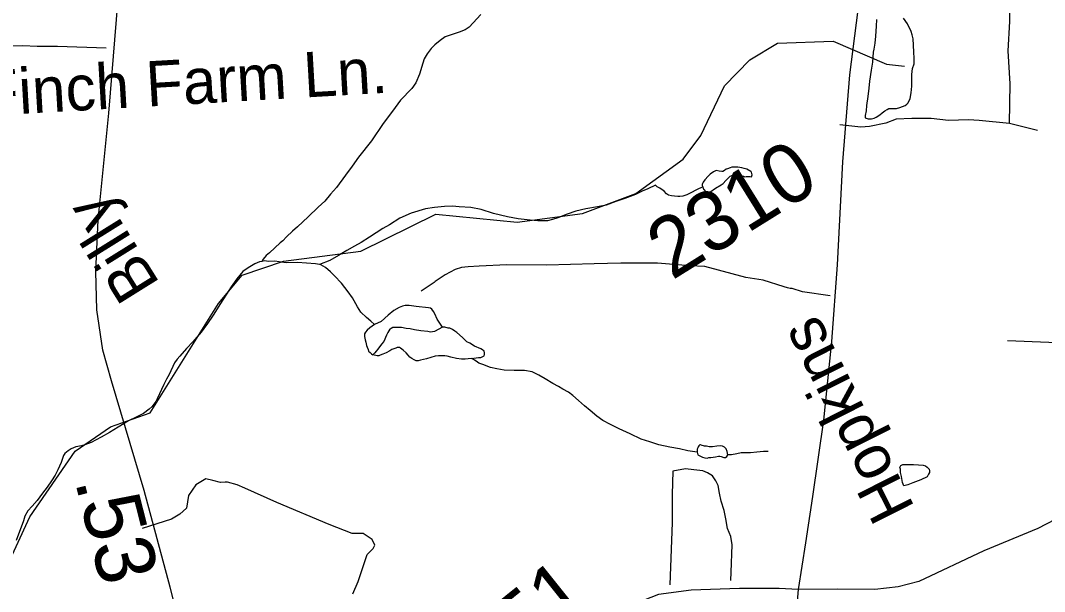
# Model space of a CAD drawing. Extents: x 2001466 to 31450019, y -30647475 to 847247.
# Drawn here: x 2188564 to 2192870, y 777602 to 780001 of the extents above; entities that cross this region are included whole.
import ezdxf

# ---------------------------------------------------------------- set-up
doc = ezdxf.new("R2010")
doc.units = 0
for name, color, linetype in [('Exist Hydrographic Creek Single Shore', 7, 'Continuous'), ('Exist Hydrographic Misc Water Feature', 7, 'Continuous'), ('Exist Road Non-System Type 51', 7, 'Continuous'), ('Exist Road Non-System Type 51 Label', 7, 'Continuous'), ('Exist Road Secondary Mileage Hundredths English Label', 7, 'Continuous'), ('Exist Road Secondary Type 51 Attributed', 7, 'Continuous'), ('Exist Road Secondary Type 51 Label', 7, 'Continuous'), ('Exist Road Secondary Type 51 Number Label', 7, 'Continuous')]:
    doc.layers.add(name, color=color, linetype=linetype)

msp = doc.modelspace()

# ---------------------------------------------------------------- linework, layer by layer
at = {"layer": 'Exist Hydrographic Creek Single Shore'}
for points in [[(2189671, 778990.4), (2189996, 779032.8), (2190311.2, 779187.1), (2190653, 779153.9), (2190928.2, 779190.9), (2191152.1, 779274.8), (2191351, 779418.3), (2191425, 779518.5), (2191524.1, 779726.4), (2191631.1, 779835.7), (2191747.2, 779905.5), (2191981.1, 779913.9), (2192206.1, 779817.3), (2192281.1, 779809.2)], [(2185242.1, 776145.4), (2185631.1, 776488.5), (2185997.1, 776631.8), (2186602, 777068.9), (2186967.2, 777254.8), (2187682, 777459.9), (2188332, 777558.1), (2188489.1, 777666.4), (2188604.1, 777916.6), (2188794, 778191.6), (2188943.1, 778293.5), (2189109.2, 778352.4), (2189397.1, 778812.3), (2189496.1, 778931.6), (2189671, 778990.4)]]:
    msp.add_lwpolyline(points, dxfattribs=at)
at = {"layer": 'Exist Hydrographic Misc Water Feature'}
for points in [[(2190499.8, 780027.1), (2190468.3, 779990.9), (2190450.4, 779972.9), (2190434.8, 779962.7), (2190408.4, 779952.5), (2190392.6, 779946.4), (2190350.6, 779932.1), (2190328.6, 779917.9), (2190306.9, 779899.7), (2190291.1, 779883.8), (2190275.1, 779861.5), (2190261.4, 779839.6), (2190255.6, 779821.4), (2190242.1, 779775.6), (2190226.3, 779739.5), (2190210.3, 779715.1), (2190162.3, 779666.8), (2190129.1, 779620.7), (2190089.5, 779568.2), (2190040.1, 779496.2), (2189986.2, 779427.7), (2189958.5, 779389.6), (2189931, 779351.2), (2189893.3, 779299.3), (2189867.9, 779271.1), (2189843.7, 779242.7), (2189815.8, 779216.5), (2189774.4, 779176.5), (2189728.6, 779133.9), (2189708.5, 779115.9), (2189682.9, 779091.8), (2189667.1, 779075.5), (2189656.9, 779067.7), (2189611.6, 779025.5), (2189597.6, 779013.4), (2189585.5, 778999), (2189579.6, 778988.9)], [(2192152.4, 779880.8), (2192150.3, 779868.6), (2192146.8, 779826.6), (2192141.1, 779792.5), (2192135.1, 779746.7), (2192131.9, 779716.4), (2192128, 779682.5), (2192122, 779644.5), (2192120.4, 779622.4), (2192116.3, 779602.3), (2192116.7, 779592.5), (2192128.4, 779588.7), (2192136.6, 779588.7), (2192142.5, 779588.6), (2192154.6, 779590.8), (2192162.6, 779594.9), (2192178.4, 779605.2), (2192188, 779613), (2192198.5, 779621.1), (2192208.3, 779627), (2192216.1, 779631), (2192224.3, 779631), (2192236.2, 779631.3), (2192248.1, 779631.5), (2192262.1, 779635.5), (2192284.2, 779643.5), (2192292, 779649.6), (2192296.1, 779653.8), (2192302, 779663.9), (2192305.7, 779673.9), (2192309.6, 779697.6), (2192311.9, 779725.7), (2192313.1, 779773.8), (2192315.2, 779799.8), (2192322.8, 779819.8), (2192322.8, 779841.7), (2192320.5, 779870), (2192318, 779924), (2192314.1, 779941.6), (2192309.8, 779955.6), (2192293.8, 779987.7), (2192277.8, 780011.6)], [(2192163.6, 780004.9), (2192162, 779976.8), (2192160.1, 779934.9), (2192156.3, 779906.6), (2192152.4, 779880.8)], [(2191433, 779301.9), (2191435.1, 779296), (2191436.9, 779292), (2191446.8, 779282), (2191450.7, 779278.1), (2191455, 779277.9), (2191458.9, 779278.1), (2191463, 779280), (2191487, 779296.2), (2191510.5, 779310.5), (2191518.7, 779316.6), (2191530.4, 779328.6), (2191536.6, 779334.5), (2191548.5, 779346.6), (2191556.3, 779350.6), (2191564.3, 779352.7), (2191570.6, 779355), (2191580.3, 779354.7), (2191590.3, 779352.8), (2191598.1, 779349.2), (2191604.3, 779347.1), (2191610.2, 779344.9), (2191616.1, 779345.2), (2191626.4, 779345.3), (2191632.3, 779345.2), (2191638.3, 779345.1), (2191640.1, 779349.3), (2191640.5, 779353.3), (2191638.3, 779363.4), (2191636, 779367.4), (2191618, 779377), (2191608.1, 779378.9), (2191598.3, 779382.9), (2191580.3, 779384.8), (2191556.1, 779384.8), (2191548.1, 779382.7), (2191538, 779378.6), (2191532.1, 779376.6), (2191524.3, 779370.5), (2191518.1, 779366.6), (2191514.2, 779366.3), (2191502.3, 779368.2), (2191490.2, 779370.4), (2191478.1, 779366.1), (2191464.6, 779356), (2191456.4, 779347.9), (2191442.7, 779332.1), (2191434.7, 779322), (2191432.8, 779315.8), (2191430.4, 779311.7), (2191430.6, 779308), (2191433, 779301.9)], [(2191234.5, 779309.2), (2191202.8, 779294.1), (2191179, 779283.9), (2191151.1, 779269.9), (2191105, 779253.7), (2191067.2, 779241.2), (2191027.4, 779224.9), (2190991.4, 779219), (2190941.5, 779210.7), (2190899.7, 779200), (2190863.8, 779188), (2190823.6, 779171.7), (2190801.9, 779165.7), (2190779.9, 779159.3), (2190740, 779159.2), (2190707.8, 779162.9), (2190657.7, 779168.4), (2190611.8, 779176.1), (2190553.8, 779189.8), (2190501.5, 779207.4), (2190457.8, 779215.2), (2190409.4, 779218.9), (2190381.3, 779220.7), (2190347.7, 779220.5), (2190305.7, 779215.9), (2190267.7, 779209.9), (2190207.6, 779191.4), (2190160.1, 779171), (2190116.4, 779142.7), (2190088.1, 779126.7), (2190032.5, 779090.5), (2189996.9, 779067.9), (2189969, 779053.8), (2189937, 779035.5), (2189901.5, 779013.3), (2189865.4, 778993.2), (2189821.3, 778976.7)], [(2191433, 779301.9), (2191406.8, 779289.7), (2191382.6, 779277.5), (2191366.8, 779269.3), (2191349.4, 779263.5), (2191337.1, 779261.3), (2191328.9, 779261.3), (2191315.1, 779263), (2191301.2, 779265.1), (2191289.1, 779266.9), (2191281.1, 779273), (2191270.8, 779284.7), (2191252.8, 779296.7), (2191241.1, 779302.5), (2191234.5, 779309.2)], [(2189821.3, 778976.7), (2189805.5, 778978.7), (2189729.7, 778984.1), (2189681.5, 778983.7), (2189651.5, 778987.4), (2189633.7, 778989.7), (2189609.3, 778989.3), (2189589.6, 778991.1), (2189579.6, 778988.9)], [(2189579.6, 778988.9), (2189569.5, 778987.2), (2189549.8, 778978.8), (2189521.9, 778962.7), (2189499.8, 778946.6), (2189474, 778916.4), (2189450.4, 778882.3), (2189430.5, 778852), (2189404.7, 778812.1), (2189375.1, 778763.9), (2189351.1, 778727.7), (2189323.5, 778691.3), (2189288.4, 778651.2), (2189261.9, 778623.2), (2189234.1, 778590.9), (2189222.8, 778578.8), (2189212.3, 778562.9), (2189189.2, 778514.5), (2189178.9, 778494.5), (2189167.6, 778472.3), (2189157.6, 778450.3), (2189149.4, 778432.5), (2189139.7, 778412), (2189134, 778400.3), (2189117.8, 778380), (2189106.1, 778368), (2189082.1, 778349.7), (2189054.2, 778335.7), (2189018.5, 778319.6), (2188974.5, 778293), (2188939, 778270.7), (2188902.9, 778250.6), (2188860.9, 778228.2), (2188835, 778218.3), (2188821.1, 778213.9), (2188797.1, 778209.8), (2188777.4, 778201.8), (2188765.5, 778193.5), (2188751.2, 778181.5), (2188745.6, 778173.4), (2188741.5, 778161.4), (2188735.6, 778143.7), (2188722, 778113.3), (2188710.4, 778091.5), (2188694.4, 778067.2), (2188676.3, 778041.1), (2188656.6, 778014.8), (2188634.7, 777984.9), (2188613.2, 777960.5), (2188595.1, 777940.6), (2188583.2, 777918.4), (2188577.5, 777898.6), (2188546.3, 777816.1)], [(2190053, 778724.7), (2190037.2, 778738.4), (2190019.4, 778754.1), (2189995, 778776.1), (2189980.9, 778798.1), (2189960.4, 778835.6), (2189942.5, 778861.5), (2189914, 778897.4), (2189884.1, 778929.1), (2189868.1, 778944.9), (2189847.6, 778963), (2189827.5, 778975), (2189821.3, 778976.7)], [(2190339.3, 778712.7), (2190316.9, 778746.5), (2190306.9, 778768.3), (2190300.9, 778778.1), (2190294.4, 778788), (2190288.6, 778792.1), (2190280.6, 778794.2), (2190228.4, 778799.6), (2190198.4, 778803.7), (2190182.6, 778803.3), (2190170.3, 778801.1), (2190156.6, 778795), (2190134.6, 778782.9), (2190110.9, 778763), (2190081.1, 778736.7), (2190053, 778724.7)], [(2190053, 778724.7), (2190033.3, 778710.2), (2190021.5, 778700.3), (2190015.5, 778692.3), (2190011.6, 778684.3), (2190011.4, 778678.3), (2190011.6, 778674.2), (2190013.5, 778660.1), (2190016.1, 778650.3), (2190019.8, 778636.4), (2190021.9, 778628.4), (2190025.8, 778618.5), (2190028, 778612.4), (2190034.2, 778606.2), (2190040.1, 778600.5), (2190046.3, 778596.3)], [(2190339.3, 778712.7), (2190305.2, 778694.3), (2190289, 778692.3), (2190277.6, 778694), (2190247.6, 778697.7), (2190221.4, 778701.7), (2190203.3, 778705.6), (2190185.5, 778707.5), (2190167.2, 778711.1), (2190155.4, 778711.2), (2190141.4, 778710.9), (2190129.5, 778711.1), (2190123.4, 778707.2), (2190117.4, 778704.8), (2190109.6, 778691), (2190103.7, 778678.9), (2190091.8, 778652.7), (2190082.2, 778640.8), (2190067.6, 778620.6), (2190060, 778612.5), (2190053.9, 778604.4), (2190046.3, 778596.3)], [(2190462.3, 778581.3), (2190470.3, 778583.3), (2190480.2, 778583.5), (2190490.2, 778585.6), (2190494.1, 778585.8), (2190500, 778585.7), (2190505.8, 778587.7), (2190513.8, 778591.8), (2190516, 778597.5), (2190515.6, 778605.7), (2190513.6, 778611.7), (2190507.8, 778617.8), (2190500, 778621.5), (2190473.6, 778633.6), (2190453.3, 778645.1), (2190441.6, 778651.4), (2190423.4, 778669.1), (2190399.4, 778691), (2190391.4, 778696.7), (2190381.3, 778702.7), (2190369.2, 778708.6), (2190363.3, 778708.7), (2190348.9, 778712.4), (2190345.2, 778712.6), (2190339.3, 778712.7)], [(2190462.3, 778581.3), (2190446.3, 778579.3), (2190433.8, 778579.1), (2190418.2, 778579.1), (2190398.1, 778580.9), (2190373.9, 778586.9), (2190357.9, 778590.6), (2190348.1, 778592.4), (2190335.8, 778592.7), (2190322.3, 778592.3), (2190308.3, 778590.4), (2190272, 778580), (2190246, 778573.8), (2190236.4, 778571.6), (2190228.1, 778571.6), (2190219.9, 778575.7), (2190209.9, 778581.7), (2190201.9, 778587.4), (2190193.9, 778595.5), (2190186.3, 778605.6), (2190174, 778615.6), (2190161.9, 778625.1), (2190157.6, 778627.4), (2190153.7, 778627.1), (2190147.8, 778627.2), (2190142, 778625.3), (2190125.6, 778619.2), (2190117.8, 778613.1), (2190102, 778604.9), (2190088.3, 778598.9), (2190076.2, 778594.7), (2190071.9, 778592.8), (2190064.3, 778592.8), (2190046.3, 778596.3)], [(2191410.3, 778188.1), (2191390.2, 778189.9), (2191370.1, 778193.8), (2191336, 778201.4), (2191294.4, 778209.3), (2191248.5, 778219.1), (2191210.6, 778230.5), (2191174.3, 778242.5), (2191128.1, 778264.1), (2191082, 778285.6), (2191045.9, 778303.7), (2191013.5, 778321.1), (2190987.7, 778339.3), (2190959.4, 778363), (2190935.4, 778382.8), (2190911.4, 778404.7), (2190887.4, 778426.2), (2190868.9, 778440.4), (2190844.9, 778452.1), (2190826.9, 778464.1), (2190802.5, 778475.5), (2190770.5, 778495.4), (2190744.3, 778511.5), (2190716.4, 778525), (2190684.2, 778531.1), (2190640.3, 778530.5), (2190598.3, 778532.4), (2190568.1, 778538.1), (2190540.6, 778543.9), (2190508.3, 778555.7), (2190492.1, 778561.4), (2190480.4, 778569.6), (2190462.3, 778581.3)], [(2191538.6, 778176.9), (2191536.2, 778191), (2191532.3, 778201), (2191524.3, 778209.1), (2191516.5, 778212.7), (2191508.3, 778214.7), (2191492.3, 778212.7), (2191474.5, 778210.5), (2191466.5, 778210.5), (2191460.5, 778210.6), (2191448.4, 778212.4), (2191440.4, 778212.4), (2191436.3, 778214.2), (2191430.4, 778216.3), (2191424.2, 778218.1), (2191420.5, 778218.2), (2191416.4, 778214), (2191414.6, 778210.2), (2191412.5, 778206.1), (2191410.3, 778199.9), (2191410.3, 778192.2), (2191410.3, 778188.1)], [(2191410.3, 778188.1), (2191410.7, 778182), (2191412.5, 778176), (2191420.5, 778172), (2191432.6, 778166.1), (2191442.5, 778164.2), (2191452.3, 778162.3), (2191458.7, 778164.6), (2191466.9, 778164.6), (2191486.6, 778168.5), (2191498.9, 778170.7), (2191504.8, 778170.6), (2191510.5, 778169), (2191522.4, 778164.7), (2191528.6, 778165), (2191534.7, 778169), (2191538.6, 778176.9)], [(2191708.6, 778190.1), (2191688.1, 778190), (2191660.6, 778187.6), (2191634.4, 778185.5), (2191610.6, 778185.5), (2191594.4, 778185.5), (2191576.2, 778181.3), (2191554.6, 778176.9), (2191538.6, 778176.9)], [(2192310.7, 778136.5), (2192318.9, 778136.5), (2192340.6, 778134.4), (2192360.3, 778132.6), (2192370.5, 778130.7), (2192376.9, 778124.9), (2192384.9, 778116.7), (2192386.5, 778108.8), (2192386.3, 778102.7), (2192382.8, 778094.7), (2192376.9, 778084.7), (2192350.8, 778070.8), (2192316.8, 778058.4), (2192295.1, 778050.4), (2192279.1, 778046.3), (2192272.9, 778060.2), (2192268.8, 778086), (2192265.1, 778102), (2192264.3, 778115.9), (2192262.7, 778123.9), (2192266.8, 778132.2), (2192274.6, 778136.3), (2192284.8, 778136.3), (2192290.8, 778136.3), (2192298.4, 778136.3), (2192310.7, 778136.5)]]:
    msp.add_lwpolyline(points, dxfattribs=at)
at = {"layer": 'Exist Road Non-System Type 51'}
msp.add_line((2192841, 779538.5), (2192723.2, 779568.7), dxfattribs=at)
for points in [[(2192723.2, 779568.7), (2192726.2, 779735), (2192717.1, 779874), (2192724.7, 779996.5), (2192724.7, 780165.7), (2192713.4, 780515.6), (2192701.3, 780654.7), (2192707.3, 780742.4), (2192713.4, 780851.2), (2192712.6, 780886.7), (2192712.6, 780941.1), (2192709.6, 780956.2), (2192702, 780962.3), (2192696, 780965.3), (2192680.9, 780971.3)], [(2188924.1, 779884.9), (2188719.3, 779891.9), (2188634.5, 779891.9), (2188574.5, 779895.5), (2188468.6, 779892.8), (2188287.2, 779860.1), (2188099.8, 779821.2), (2188024.4, 779798.9), (2187928.5, 779777.9), (2187750.6, 779768), (2187674, 779768.3), (2187631.6, 779740), (2187483.3, 779687), (2187412.7, 779690.5), (2187313.8, 779701.1)], [(2192723.2, 779568.7), (2192596.3, 779580.8), (2192551, 779583.8), (2192466.4, 779580.8), (2192393.9, 779589.9), (2192312.3, 779589.9), (2192246.8, 779587.2), (2192203.1, 779570.5), (2192135.2, 779555.5), (2192097.4, 779552.9), (2192010.2, 779562.7)], [(2191969.4, 778844.7), (2191853.1, 778861.3), (2191809, 778874.9), (2191801, 778874.7), (2191789.1, 778878.5), (2191775, 778882.4), (2191686.9, 778909.7), (2191614.4, 778921.8), (2191442.2, 778967.1), (2191378.7, 778970.2), (2191242.8, 778982.3), (2191088.7, 778982.3), (2190976.9, 778979.2), (2190777.4, 778973.3), (2190609.3, 778974.8), (2190493.4, 778969.2), (2190447.4, 778966.3), (2190419.5, 778964.1), (2190391.5, 778955.7), (2190349.9, 778933), (2190308.3, 778904.4), (2190304.4, 778900.3), (2190282.7, 778885.9), (2190249.7, 778863.6)], [(2192714.2, 778657), (2193027, 778644.1), (2193072.3, 778633.3), (2193130.6, 778609.6), (2193182.3, 778577.2), (2193203.9, 778549.1), (2193221.2, 778525.4), (2193229.8, 778497.3), (2193242.7, 778452), (2193212.6, 778086)], [(2191551.5, 777648.3), (2191553.3, 777683.6), (2191556.8, 777798.5), (2191551.5, 777833.8), (2191537.4, 777867.4), (2191530.3, 777908), (2191523.3, 777943.3), (2191510.9, 777982.2), (2191503.8, 778015.8), (2191498.5, 778047.6), (2191488, 778067), (2191473.8, 778088.2), (2191452.6, 778100.6), (2191433.2, 778109.4), (2191396.1, 778112.9), (2191360.8, 778118.2), (2191307.8, 778107.6), (2191304.3, 778010.5), (2191304.3, 777892.1), (2191295.5, 777630.6)], [(2189962.4, 777591.8), (2189983.6, 777644.8), (2190022.4, 777757.8), (2190047.1, 777782.6), (2190054.2, 777796.7), (2190043.6, 777821.4), (2190004.7, 777846.2), (2189958.8, 777846.2), (2189862.1, 777883.8), (2189642.7, 777976.5), (2189507.7, 778036.5), (2189475.4, 778049.9), (2189435.3, 778061.3), (2189425.3, 778061.1), (2189405.3, 778060.8), (2189372.6, 778068.8), (2189344.4, 778075.8), (2189302, 778051.1), (2189270.2, 778005.2), (2189263.1, 777952.2), (2189234.9, 777927.4), (2189199.6, 777906.2), (2189076, 777867.4)]]:
    msp.add_lwpolyline(points, dxfattribs=at)
at = {"layer": 'Exist Road Secondary Type 51 Attributed'}
for points in [[(2191760.9, 782978.2), (2191848.4, 782789.2), (2191975.9, 782528.1), (2192043.7, 782349.6), (2192086.6, 782238.6), (2192121.7, 782095.2), (2192147.9, 781965.3), (2192166.7, 781821.9), (2192184, 781677.4), (2192195.5, 781466.9), (2192197, 781205.1), (2192174, 780950.7), (2192136.9, 780593.6), (2192099.7, 780157), (2192050, 779772.7), (2192021.2, 779407.2), (2191998.8, 778974.7), (2191974.2, 778652.2), (2191941.2, 778322.4), (2191894.6, 778002), (2191864.8, 777807.2), (2191834.5, 777611.4)], [(2189321.6, 777140.2), (2189289.1, 777229.2), (2189257.2, 777371.6), (2189193.4, 777620.8), (2189084, 778026), (2188947.5, 778487.8), (2188910.9, 778616.6), (2188884.7, 778786.3), (2188881, 778946.5), (2188890.5, 779164.3), (2188936, 779611.4), (2188980.5, 780161.1)], [(2193064, 777982.1), (2192842.7, 777866.9), (2192614.6, 777772.6), (2192342, 777644.9), (2192255.1, 777621.9), (2192156.8, 777610.3), (2191998.8, 777612.4), (2191834.5, 777611.4)], [(2191834.5, 777611.4), (2191754.4, 777615.6), (2191588, 777614.5), (2191384.5, 777608.2), (2191247.4, 777589.4), (2191118.7, 777539.1), (2190978.5, 777443.8), (2190872.3, 777346.5), (2190775, 777262.7), (2190676.6, 777208.2), (2190534.9, 777161.1), (2190409.3, 777133.9), (2190232.5, 777134.9), (2190010.6, 777147.5), (2189798.7, 777169.5), (2189554.9, 777178.9), (2189419.9, 777171.6), (2189321.6, 777140.2)], [(2191834.5, 777611.4), (2191817.2, 777418.7), (2191786.3, 777120.3), (2191771.7, 776826), (2191751.3, 776536), (2191731.4, 776317.1)]]:
    msp.add_lwpolyline(points, dxfattribs=at)

# ---------------------------------------------------------------- texts
at = {"layer": 'Exist Road Non-System Type 51 Label'}
msp.add_text('Finch Farm Ln.', height=190, rotation=3.3054, dxfattribs=at).set_placement((2188406.2, 779599.5))
at = {"layer": 'Exist Road Secondary Mileage Hundredths English Label'}
for s, rotation, p in [('.53', 284.2244, (2188792.3, 778066.5)), ('.51', 38.6744, (2190610.3, 777269.6))]:
    msp.add_text(s, height=250, rotation=rotation, dxfattribs=at).set_placement(p)
at = {"layer": 'Exist Road Secondary Type 51 Label'}
for s, rotation, p in [('Billy', 121.918, (2189153.1, 778894.8)), ('Hopkins', 116.7659, (2192327.1, 777953.3))]:
    msp.add_text(s, height=190, rotation=rotation, dxfattribs=at).set_placement(p)
at = {"layer": 'Exist Road Secondary Type 51 Number Label'}
msp.add_text('2310', height=250, rotation=31.918, dxfattribs=at).set_placement((2191303.6, 778907.8))

doc.saveas('drawing.dxf')
